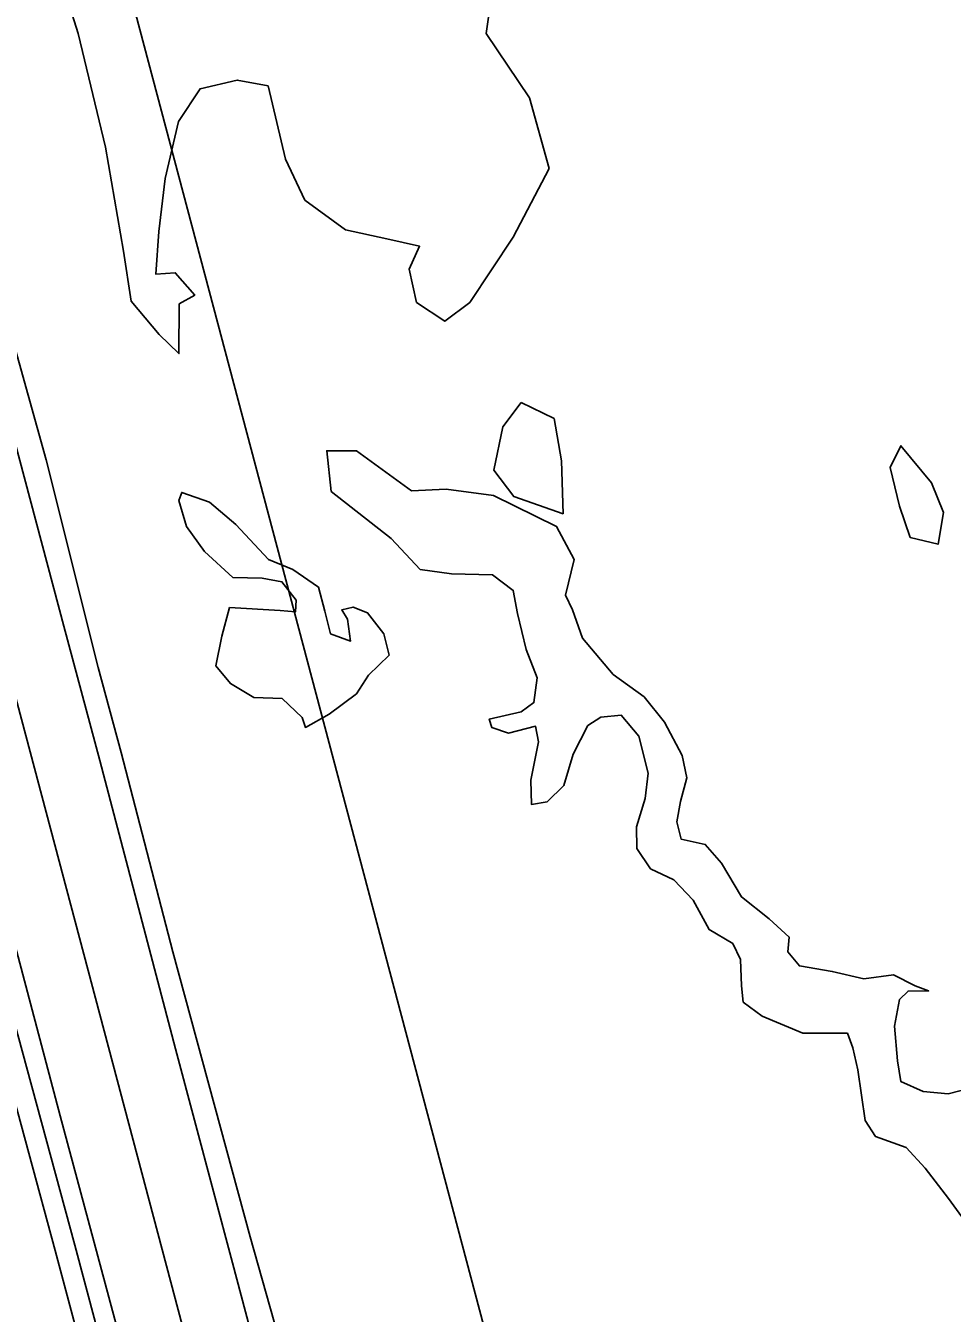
# Model space of a CAD drawing. Extents: x 3040896 to 3051146, y 687568 to 732976.
# Drawn here: x 3043669.1 to 3043828.1, y 724364.5 to 724585.3 of the extents above; entities that cross this region are included whole.
import ezdxf

# ---------------------------------------------------------------- set-up
doc = ezdxf.new("R2010")
doc.units = 0
for name, color, linetype in [('Exist Horizontal Alignment', 7, 'Continuous'), ('Exist Other Culture Area Outline', 7, 'Continuous'), ('Exist Right of Way Line', 7, 'Continuous'), ('Exist Roads EOP', 7, 'Continuous'), ('Exist Roads EOT', 7, 'Continuous'), ('Exist Utilities Telephone UG FO', 7, 'Continuous'), ('Exist Vegetation Hedge Row', 7, 'Continuous')]:
    doc.layers.add(name, color=color, linetype=linetype)

msp = doc.modelspace()

# ---------------------------------------------------------------- linework, layer by layer
at = {"layer": 'Exist Horizontal Alignment'}
msp.add_line((3043774.33, 724067.2), (3043420.75, 725399.12), dxfattribs=at)
at = {"layer": 'Exist Other Culture Area Outline'}
for points in [[(3043755, 724478.33), (3043753.51, 724484.51), (3043752.76, 724488.49), (3043749.19, 724491.17), (3043742.18, 724491.3), (3043736.79, 724492.08), (3043731.83, 724497.37), (3043721.54, 724505.45), (3043720.76, 724512.45), (3043725.85, 724512.44), (3043735.29, 724505.58), (3043741.23, 724505.83), (3043749.38, 724504.76), (3043760.19, 724499.45), (3043763.2, 724493.77), (3043761.71, 724487.69), (3043762.93, 724485.17), (3043764.65, 724480.3)], [(3043755, 724478.33), (3043753.51, 724484.51), (3043752.76, 724488.49), (3043749.19, 724491.17), (3043742.18, 724491.3), (3043736.79, 724492.08), (3043731.83, 724497.37), (3043721.54, 724505.45), (3043720.76, 724512.45), (3043725.85, 724512.44), (3043735.29, 724505.58), (3043741.23, 724505.83), (3043749.38, 724504.76), (3043760.19, 724499.45), (3043763.2, 724493.77), (3043761.71, 724487.69), (3043762.93, 724485.17), (3043764.65, 724480.3)], [(3043716.53, 724466.69), (3043713.13, 724469.92), (3043708.26, 724470.1), (3043704.24, 724472.49), (3043701.74, 724475.52), (3043702.78, 724480.65), (3043704.08, 724485.55), (3043712.74, 724485.04), (3043715.4, 724484.82), (3043715.49, 724486.82), (3043713.06, 724489.96), (3043709.69, 724490.57), (3043704.64, 724490.7), (3043699.78, 724495.13), (3043696.67, 724499.43), (3043695.38, 724503.92), (3043695.88, 724505.3), (3043700.62, 724503.62), (3043705.16, 724499.77), (3043710.77, 724493.81), (3043714.94, 724492.08), (3043719.36, 724489.03), (3043720.41, 724484.95), (3043721.38, 724481.05), (3043724.84, 724479.8), (3043724.34, 724483.53), (3043723.34, 724485.14), (3043725.27, 724485.61), (3043727.76, 724484.64), (3043730.53, 724481.04), (3043731.45, 724477.35), (3043727.92, 724473.95), (3043725.85, 724470.76), (3043721.17, 724467.26), (3043717.11, 724464.97), (3043716.53, 724466.69)], [(3043716.53, 724466.69), (3043713.13, 724469.92), (3043708.26, 724470.1), (3043704.24, 724472.49), (3043701.74, 724475.52), (3043702.78, 724480.65), (3043704.08, 724485.55), (3043712.74, 724485.04), (3043715.4, 724484.82), (3043715.49, 724486.82), (3043713.06, 724489.96), (3043709.69, 724490.57), (3043704.64, 724490.7), (3043699.78, 724495.13), (3043696.67, 724499.43), (3043695.38, 724503.92), (3043695.88, 724505.3), (3043700.62, 724503.62), (3043705.16, 724499.77), (3043710.77, 724493.81), (3043714.94, 724492.08), (3043719.36, 724489.03), (3043720.41, 724484.95), (3043721.38, 724481.05), (3043724.84, 724479.8), (3043724.34, 724483.53), (3043723.34, 724485.14), (3043725.27, 724485.61), (3043727.76, 724484.64), (3043730.53, 724481.04), (3043731.45, 724477.35), (3043727.92, 724473.95), (3043725.85, 724470.76), (3043721.17, 724467.26), (3043717.11, 724464.97), (3043716.53, 724466.69)], [(3043764.65, 724480.3), (3043769.93, 724474.05), (3043775.2, 724470.23), (3043778.69, 724465.87), (3043781.77, 724460.17), (3043782.57, 724456.36), (3043781.46, 724452.27), (3043780.84, 724448.77), (3043781.56, 724445.84), (3043785.7, 724444.92), (3043788.47, 724441.7), (3043791.95, 724435.92), (3043796.67, 724432.14), (3043800.13, 724429.01), (3043799.85, 724426.51), (3043801.87, 724424.08), (3043807.51, 724423.13), (3043812.93, 724421.86), (3043818.02, 724422.52), (3043821.75, 724420.68), (3043824.02, 724419.79), (3043820.51, 724419.76), (3043819.05, 724418.3), (3043818.17, 724413.72), (3043818.67, 724407.79), (3043819.25, 724404.27), (3043823.1, 724402.55), (3043827.39, 724402.14), (3043831.63, 724403.21)], [(3043764.65, 724480.3), (3043769.93, 724474.05), (3043775.2, 724470.23), (3043778.69, 724465.87), (3043781.77, 724460.17), (3043782.57, 724456.36), (3043781.46, 724452.27), (3043780.84, 724448.77), (3043781.56, 724445.84), (3043785.7, 724444.92), (3043788.47, 724441.7), (3043791.95, 724435.92), (3043796.67, 724432.14), (3043800.13, 724429.01), (3043799.85, 724426.51), (3043801.87, 724424.08), (3043807.51, 724423.13), (3043812.93, 724421.86), (3043818.02, 724422.52), (3043821.75, 724420.68), (3043824.02, 724419.79), (3043820.51, 724419.76), (3043819.05, 724418.3), (3043818.17, 724413.72), (3043818.67, 724407.79), (3043819.25, 724404.27), (3043823.1, 724402.55), (3043827.39, 724402.14), (3043831.63, 724403.21)], [(3043830.2, 724380.39), (3043827.42, 724384.19), (3043823.42, 724389.37), (3043820.19, 724392.94), (3043814.9, 724394.81), (3043813.13, 724397.56), (3043811.9, 724406.23), (3043811.04, 724410.02), (3043810.09, 724412.51), (3043802.42, 724412.55), (3043795.46, 724415.45), (3043792.19, 724417.88), (3043791.95, 724420.64), (3043791.75, 724425.18), (3043790.43, 724427.92), (3043786.39, 724430.3), (3043783.65, 724435.37), (3043780.34, 724438.81), (3043776.32, 724440.72), (3043773.94, 724444.24), (3043773.91, 724447.95), (3043775.39, 724452.8), (3043775.9, 724457.13), (3043774.3, 724463.5), (3043771.28, 724467.06), (3043767.78, 724466.74), (3043765.56, 724465.31), (3043763.06, 724460.39), (3043761.46, 724454.99), (3043758.55, 724452.19), (3043755.89, 724451.77), (3043755.75, 724455.93), (3043757.12, 724462.5), (3043756.59, 724465.17), (3043751.97, 724464.01), (3043749.08, 724464.98), (3043748.63, 724466.41), (3043754.09, 724467.67), (3043756.31, 724469.24), (3043756.88, 724473.46), (3043755, 724478.33)], [(3043830.2, 724380.39), (3043827.42, 724384.19), (3043823.42, 724389.37), (3043820.19, 724392.94), (3043814.9, 724394.81), (3043813.13, 724397.56), (3043811.9, 724406.23), (3043811.04, 724410.02), (3043810.09, 724412.51), (3043802.42, 724412.55), (3043795.46, 724415.45), (3043792.19, 724417.88), (3043791.95, 724420.64), (3043791.75, 724425.18), (3043790.43, 724427.92), (3043786.39, 724430.3), (3043783.65, 724435.37), (3043780.34, 724438.81), (3043776.32, 724440.72), (3043773.94, 724444.24), (3043773.91, 724447.95), (3043775.39, 724452.8), (3043775.9, 724457.13), (3043774.3, 724463.5), (3043771.28, 724467.06), (3043767.78, 724466.74), (3043765.56, 724465.31), (3043763.06, 724460.39), (3043761.46, 724454.99), (3043758.55, 724452.19), (3043755.89, 724451.77), (3043755.75, 724455.93), (3043757.12, 724462.5), (3043756.59, 724465.17), (3043751.97, 724464.01), (3043749.08, 724464.98), (3043748.63, 724466.41), (3043754.09, 724467.67), (3043756.31, 724469.24), (3043756.88, 724473.46), (3043755, 724478.33)]]:
    msp.add_lwpolyline(points, dxfattribs=at)
at = {"layer": 'Exist Right of Way Line'}
msp.add_line((3043822.66, 724080.03), (3043469.08, 725411.95), dxfattribs=at)
at = {"layer": 'Exist Roads EOP'}
for points in [[(3043549.33, 724970.45), (3043556.83, 724943.41), (3043565.55, 724910.95), (3043572.6, 724884.19), (3043590.85, 724817.54), (3043601.24, 724777.25), (3043609.92, 724745.03), (3043617.55, 724716.2), (3043625.34, 724686.55), (3043634.35, 724653.16), (3043644.22, 724615.57), (3043653.39, 724580.12), (3043661.73, 724549.71), (3043672.61, 724510.91), (3043681.54, 724475.26), (3043685.48, 724460.68)], [(3043549.33, 724970.45), (3043556.83, 724943.41), (3043565.55, 724910.95), (3043572.6, 724884.19), (3043590.85, 724817.54), (3043601.24, 724777.25), (3043609.92, 724745.03), (3043617.55, 724716.2), (3043625.34, 724686.55), (3043634.35, 724653.16), (3043644.22, 724615.57), (3043653.39, 724580.12), (3043661.73, 724549.71), (3043672.61, 724510.91), (3043681.54, 724475.26), (3043685.48, 724460.68)], [(3043685.48, 724460.68), (3043694.37, 724426.48), (3043707.64, 724377.6), (3043711.75, 724363.04), (3043735.29, 724272.65), (3043747.27, 724228.46), (3043761.72, 724174.72), (3043770.08, 724141.48), (3043777.15, 724115.15), (3043784.01, 724088.94), (3043790.88, 724061.58), (3043797.8, 724034.22), (3043803.36, 724011.57), (3043812.22, 723974.5)], [(3043685.48, 724460.68), (3043694.37, 724426.48), (3043707.64, 724377.6), (3043711.75, 724363.04), (3043735.29, 724272.65), (3043747.27, 724228.46), (3043761.72, 724174.72), (3043770.08, 724141.48), (3043777.15, 724115.15), (3043784.01, 724088.94), (3043790.88, 724061.58), (3043797.8, 724034.22), (3043803.36, 724011.57), (3043812.22, 723974.5)], [(3043760.31, 724062.36), (3043755.85, 724078.87), (3043749.23, 724105.64), (3043743.58, 724126.43), (3043735.84, 724156.53), (3043726.29, 724190.25), (3043716.15, 724228.6), (3043708.33, 724259.25), (3043698.9, 724294.4), (3043686.52, 724342.44), (3043677.54, 724376.15), (3043668.52, 724409.53), (3043656.68, 724452.99)], [(3043760.31, 724062.36), (3043755.85, 724078.87), (3043749.23, 724105.64), (3043743.58, 724126.43), (3043735.84, 724156.53), (3043726.29, 724190.25), (3043716.15, 724228.6), (3043708.33, 724259.25), (3043698.9, 724294.4), (3043686.52, 724342.44), (3043677.54, 724376.15), (3043668.52, 724409.53), (3043656.68, 724452.99)]]:
    msp.add_lwpolyline(points, dxfattribs=at)
at = {"layer": 'Exist Roads EOT'}
for points in [[(3043681.83, 724459.31), (3043675.64, 724482.37), (3043668.09, 724510.79), (3043660.94, 724537.53), (3043653.13, 724567.13), (3043647.03, 724589.52), (3043641.67, 724609.92), (3043634.88, 724635.17), (3043628.87, 724657.88), (3043621.98, 724683.67), (3043615.12, 724709.19), (3043607.53, 724737.88), (3043600.26, 724765.32), (3043592.68, 724794.31), (3043583.97, 724827.44), (3043575.54, 724859.38), (3043567.65, 724888.58), (3043560.24, 724916), (3043548.6, 724960.06)], [(3043681.83, 724459.31), (3043675.64, 724482.37), (3043668.09, 724510.79), (3043660.94, 724537.53), (3043653.13, 724567.13), (3043647.03, 724589.52), (3043641.67, 724609.92), (3043634.88, 724635.17), (3043628.87, 724657.88), (3043621.98, 724683.67), (3043615.12, 724709.19), (3043607.53, 724737.88), (3043600.26, 724765.32), (3043592.68, 724794.31), (3043583.97, 724827.44), (3043575.54, 724859.38), (3043567.65, 724888.58), (3043560.24, 724916), (3043548.6, 724960.06)], [(3043808.13, 723973.78), (3043802.8, 723997), (3043797.75, 724017.73), (3043792.23, 724039.83), (3043787.09, 724060.4), (3043780.99, 724084.62), (3043774.68, 724109), (3043768.21, 724133.52), (3043759, 724168.41), (3043748.58, 724207.31), (3043738.52, 724245.05), (3043727.54, 724286.53), (3043716.49, 724328.32), (3043704.57, 724373.14), (3043694.78, 724409.82), (3043681.83, 724459.31)], [(3043808.13, 723973.78), (3043802.8, 723997), (3043797.75, 724017.73), (3043792.23, 724039.83), (3043787.09, 724060.4), (3043780.99, 724084.62), (3043774.68, 724109), (3043768.21, 724133.52), (3043759, 724168.41), (3043748.58, 724207.31), (3043738.52, 724245.05), (3043727.54, 724286.53), (3043716.49, 724328.32), (3043704.57, 724373.14), (3043694.78, 724409.82), (3043681.83, 724459.31)], [(3043660.01, 724454.82), (3043675.04, 724398.36), (3043685.68, 724358.71), (3043690.36, 724341.25), (3043699.99, 724304.54), (3043708.54, 724272.94), (3043715.6, 724246.04), (3043725.91, 724208.31), (3043737.31, 724165.4), (3043749.77, 724117.8), (3043760.82, 724074.68), (3043771.98, 724030.24)], [(3043660.01, 724454.82), (3043675.04, 724398.36), (3043685.68, 724358.71), (3043690.36, 724341.25), (3043699.99, 724304.54), (3043708.54, 724272.94), (3043715.6, 724246.04), (3043725.91, 724208.31), (3043737.31, 724165.4), (3043749.77, 724117.8), (3043760.82, 724074.68), (3043771.98, 724030.24)]]:
    msp.add_lwpolyline(points, dxfattribs=at)
at = {"layer": 'Exist Utilities Telephone UG FO'}
msp.add_lwpolyline([(3043756.93, 724061.45), (3043752.46, 724077.99), (3043745.84, 724104.76), (3043740.19, 724125.53), (3043732.46, 724155.62), (3043722.91, 724189.33), (3043712.76, 724227.72), (3043704.95, 724258.37), (3043695.52, 724293.5), (3043683.14, 724341.55), (3043674.16, 724375.24), (3043665.14, 724408.62), (3043653.3, 724452.07)], dxfattribs=at)
at = {"layer": 'Exist Vegetation Hedge Row'}
for points in [[(3043748.55, 724587.23), (3043748.11, 724584.01), (3043755.56, 724572.96), (3043758.9, 724560.83), (3043752.73, 724549.1), (3043745.29, 724537.88), (3043741, 724534.65), (3043736.16, 724537.87), (3043734.9, 724543.6), (3043736.7, 724547.53), (3043731.04, 724548.79), (3043723.96, 724550.35), (3043717, 724555.45), (3043713.7, 724562.48), (3043710.7, 724575.01), (3043705.4, 724576.01), (3043699.01, 724574.53), (3043695.34, 724568.92), (3043693.03, 724559.15), (3043691.95, 724550.03), (3043691.45, 724542.72), (3043694.75, 724542.96), (3043698.1, 724539.13), (3043695.41, 724537.62), (3043695.4, 724529.12), (3043692.03, 724532.36), (3043687.21, 724538.1), (3043685.88, 724546.65), (3043682.77, 724564.52), (3043678.1, 724583.99), (3043671.35, 724605.43)], [(3043748.55, 724587.23), (3043748.11, 724584.01), (3043755.56, 724572.96), (3043758.9, 724560.83), (3043752.73, 724549.1), (3043745.29, 724537.88), (3043741, 724534.65), (3043736.16, 724537.87), (3043734.9, 724543.6), (3043736.7, 724547.53), (3043731.04, 724548.79), (3043723.96, 724550.35), (3043717, 724555.45), (3043713.7, 724562.48), (3043710.7, 724575.01), (3043705.4, 724576.01), (3043699.01, 724574.53), (3043695.34, 724568.92), (3043693.03, 724559.15), (3043691.95, 724550.03), (3043691.45, 724542.72), (3043694.75, 724542.96), (3043698.1, 724539.13), (3043695.41, 724537.62), (3043695.4, 724529.12), (3043692.03, 724532.36), (3043687.21, 724538.1), (3043685.88, 724546.65), (3043682.77, 724564.52), (3043678.1, 724583.99), (3043671.35, 724605.43)], [(3043754.11, 724520.72), (3043759.76, 724517.97), (3043761.03, 724510.73), (3043761.32, 724501.62), (3043752.84, 724504.6), (3043749.41, 724509.12), (3043751, 724516.54), (3043754.11, 724520.72)], [(3043754.11, 724520.72), (3043759.76, 724517.97), (3043761.03, 724510.73), (3043761.32, 724501.62), (3043752.84, 724504.6), (3043749.41, 724509.12), (3043751, 724516.54), (3043754.11, 724520.72)], [(3043820.89, 724497.57), (3043819.05, 724502.91), (3043817.46, 724509.57), (3043819.28, 724513.31), (3043824.51, 724506.93), (3043826.59, 724501.85), (3043825.66, 724496.39), (3043820.89, 724497.57)], [(3043820.89, 724497.57), (3043819.05, 724502.91), (3043817.46, 724509.57), (3043819.28, 724513.31), (3043824.51, 724506.93), (3043826.59, 724501.85), (3043825.66, 724496.39), (3043820.89, 724497.57)]]:
    msp.add_lwpolyline(points, dxfattribs=at)

doc.saveas('drawing.dxf')
